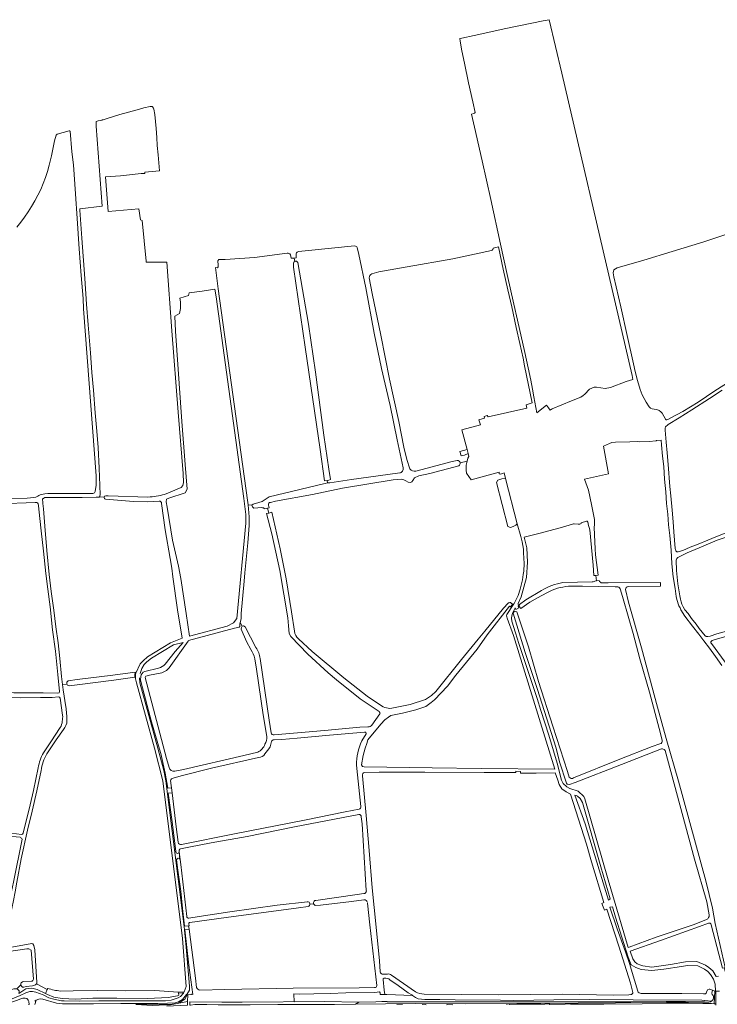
# Model space of a CAD drawing. Header units: metres. Extents: x 209813 to 223847, y 571801 to 587119.
# Tile 668 of 746: x 217179 to 217887, y 585876 to 586875. Entities that reach past the tile are written whole.
import ezdxf

# ---------------------------------------------------------------- set-up
doc = ezdxf.new("R2010")
doc.units = ezdxf.units.M
doc.linetypes.add('IE-TERREINAFSCHEIDING', pattern=[10, 8, -2])
for name, color, linetype, lineweight in [('B-RO-GK-KADEMUUR-G', 8, 'Continuous', 0), ('B-RO-GR-BOUWLAND-GV', 8, 'Continuous', 0), ('B-RO-GR-GRAS-GV', 8, 'Continuous', 0), ('B-RO-GR-GROENVOORZIENING-GV', 8, 'Continuous', 0), ('B-RO-GR-RIET-GV', 8, 'Continuous', 0), ('B-RO-GW-TALUD_KRUIN-G', 8, 'Continuous', 0), ('B-RO-IE-TERREINAFSCHEIDING-G', 8, 'IE-TERREINAFSCHEIDING', 0), ('B-RO-VH-VERHARDING_HALFVERHARDING-GV', 8, 'Continuous', 0)]:
    doc.layers.add(name, color=color, linetype=linetype, lineweight=lineweight)

msp = doc.modelspace()

# ---------------------------------------------------------------- linework, layer by layer
at = {"layer": 'B-RO-GK-KADEMUUR-G', "flags": 128}
msp.add_lwpolyline([(217545.108, 585886.126), (217552.031, 585886.194)], dxfattribs=at)
at = {"layer": 'B-RO-GR-BOUWLAND-GV', "flags": 128}
for points in [[(217326.215, 586393.467), (217343.061, 586400.257), (217344.86, 586402.585), (217345.601, 586405.548), (217345.177, 586414.65), (217339.992, 586476.669), (217333.642, 586559.43), (217328.802, 586628.97), (217307.747, 586629.174), (217307.624, 586630.07), (217303.585, 586671.191), (217301.878, 586671.966), (217300.368, 586682.977), (217284.511, 586681.642), (217269.053, 586680.399), (217266.238, 586715.414), (217281.696, 586716.657), (217302.474, 586718.816), (217306.284, 586718.974), (217306.284, 586720.244), (217321.322, 586721.684), (217319.74, 586738.005), (217318.94, 586747.399), (217318.359, 586755.354), (217317.94, 586764.622), (217316.386, 586778.67), (217315.438, 586784.253), (217315.129, 586785.163), (217314.222, 586786.62), (217314.129, 586786.752), (217313.961, 586786.931), (217313.816, 586787.004), (217313.536, 586787.028), (217313.065, 586787.028), (217311.721, 586786.859), (217305.232, 586785.529), (217298.682, 586783.698), (217289.776, 586781.096), (217280.858, 586778.913), (217269.048, 586775.185), (217264.025, 586773.52), (217262.656, 586773.532), (217262.897, 586773.109), (217259.072, 586772.266), (217256.798, 586771.613), (217257.1, 586766.879), (217263.086, 586685.778), (217240.19, 586683), (217240.21, 586681.78), (217242.23, 586653.5), (217245.27, 586612.46), (217247.27, 586586.42), (217248.69, 586565.34), (217251.03, 586536.94), (217252.48, 586517.11), (217254.18, 586499.07), (217255.88, 586476.23), (217257.48, 586457.49), (217258.82, 586441.13), (217259.94, 586420.15), (217260.82, 586402.29), (217260.98, 586392.81), (217260.78, 586391.85), (217260.6, 586391.35), (217260.28, 586390.93)], [(217450.629, 586638.046), (217417.507, 586633.859), (217387.843, 586631.737), (217381.376, 586631.584), (217380.402, 586630.478), (217380.879, 586626.038), (217380.732, 586624.151), (217380.119, 586623.391), (217378.001, 586623.525), (217380.755, 586602.022), (217410.615, 586387.601), (217411.024, 586382.88), (217414.911, 586382.62), (217416.174, 586383.48), (217422.048, 586385.305), (217425.541, 586386.099), (217432.563, 586390.881), (217487.685, 586404.088), (217489.316, 586404.314), (217491.563, 586405.127), (217491.299, 586407.66), (217488.508, 586407.287), (217484.214, 586438.933), (217469.03, 586542.759), (217457.078, 586623.778), (217457.032, 586628.054)], [(217458.432, 586629.729), (217457.789, 586633.155), (217454.681, 586632.913), (217454.048, 586636.507)], [(217260.28, 586390.93), (217264.904, 586390.475)], [(217266.684, 586391.878), (217269.081, 586391.847), (217309.494, 586390.722)]]:
    msp.add_lwpolyline(points, dxfattribs=at)
at = {"layer": 'B-RO-GR-BOUWLAND-GV'}
for points in [[(217454.048, 586636.507, 0.334363), (217450.629, 586638.046)], [(217457.032, 586628.054, -0.2286794), (217458.432, 586629.729)], [(217309.494, 586390.722, 0.0663137), (217326.215, 586393.467)], [(217264.904, 586390.475, -0.3960079), (217266.684, 586391.878)]]:
    msp.add_lwpolyline(points, format="xyb", dxfattribs=at)
at = {"layer": 'B-RO-GR-GRAS-GV', "flags": 128}
for points in [[(217640.014, 586779.668), (217637.88, 586779.2), (217640.87, 586765.94), (217648.45, 586731.68), (217657.31, 586692.5), (217667.15, 586647.3), (217673.89, 586616.66), (217680.77, 586586.4), (217684.35, 586570.1), (217691.77, 586537.34), (217695.23, 586521.7), (217697.86, 586509.17), (217699.574, 586500), (217701.154, 586492.347), (217704.044, 586476.214), (217713.896, 586483.818), (217716.071, 586481.371), (217717.559, 586479.023), (217719.726, 586480.229), (217739.271, 586488.345), (217748.781, 586492.186), (217751.232, 586493.705), (217752.784, 586495.083), (217757.369, 586500.081), (217762.098, 586502.03), (217764.663, 586502.296), (217773.487, 586500.97), (217778.786, 586501.717), (217794.564, 586507.87), (217801.56, 586510.11), (217800.861, 586513.911), (217783.836, 586586.604), (217729.585, 586820.6), (217716.432, 586874.99), (217710.339, 586873.68), (217672.66, 586866.048), (217640.649, 586859.101), (217627.932, 586856.391), (217625.824, 586855.897)], [(217625.824, 586855.897), (217626.353, 586853.28), (217627.85, 586843.54), (217630.65, 586830.96), (217634.71, 586810.84), (217638.97, 586791.68), (217641.339, 586780.909)], [(217167.42, 586389.09), (217187.08, 586389.55), (217193.72, 586390.25), (217195.58, 586390.67), (217196.94, 586391.15), (217197.76, 586391.71), (217198.8, 586392.25), (217200.12, 586392.81), (217204.96, 586393.95), (217208, 586394.25), (217215.54, 586394.35), (217228.38, 586394.29), (217248.4, 586394.33), (217253.58, 586394.45), (217254.44, 586394.57), (217255.077, 586395.072), (217255.795, 586396.316), (217256.32, 586398.609), (217256.764, 586402.329), (217256.847, 586412.326), (217244.17, 586581.66), (217243.59, 586591.98), (217241.85, 586615.62), (217239.81, 586642.62), (217237.57, 586673.22), (217235.89, 586698.32), (217233.85, 586727.8), (217232.202, 586741.023), (217230.49, 586761.74), (217230.395, 586761.905), (217230.283, 586762.034), (217230.131, 586762.153), (217229.89, 586762.261), (217229.638, 586762.298), (217229.368, 586762.262), (217217.402, 586758.747), (217217.091, 586758.599), (217216.82, 586758.388), (217216.6, 586758.123), (217216.443, 586757.817), (217214.722, 586752.037), (217211.696, 586736.735), (217209.229, 586727.296), (217207.434, 586721.043), (217205.43, 586714.85), (217203.171, 586708.748), (217200.619, 586702.765), (217197.776, 586696.912), (217194.689, 586691.181), (217191.403, 586685.564), (217187.93, 586680.063), (217184.264, 586674.69), (217180.397, 586669.459), (217176.322, 586664.385)], [(217902.041, 586659.01), (217873.662, 586649.475), (217841.538, 586639.831), (217812.798, 586631.115), (217785.69, 586623.354), (217782.118, 586621.238), (217781.682, 586618.122), (217782.35, 586614.063), (217789.154, 586583.649), (217795.813, 586554.595), (217802.216, 586525.726), (217803.889, 586518.014), (217806.285, 586508.926), (217809.029, 586499.952), (217811.095, 586494.375), (217814.856, 586486.821), (217818.033, 586482.137), (217819.419, 586480.751), (217821.105, 586480.097), (217823.271, 586480), (217825.875, 586479.421), (217828.082, 586478.515), (217830.034, 586477.015), (217831.392, 586475.684), (217832.977, 586472.853), (217834.13, 586470.25)], [(217519.157, 586645.45), (217472.303, 586640.897), (217462.238, 586639.906)], [(217523.52, 586636.771), (217521.814, 586643.765)], [(217693.979, 586480.92), (217693.145, 586484.432), (217699.472, 586486.16), (217691.663, 586523.696), (217690.19, 586531.78), (217686.91, 586546.62), (217683.25, 586562.62), (217678.59, 586583.82), (217674.67, 586600.96), (217670.01, 586621.94), (217665.139, 586644.488), (217659.615, 586643.365)], [(217459.979, 586637.701), (217459.86, 586633.317), (217457.789, 586633.155), (217458.432, 586629.729)], [(217568.29, 586420.341), (217562.411, 586448.637), (217555.104, 586483.505), (217546.298, 586521.23), (217539.119, 586557.114), (217530.558, 586603.047), (217523.52, 586636.771)], [(217658.007, 586640.891), (217618.794, 586632.423), (217572.355, 586624.308), (217543.594, 586619.123), (217536.567, 586617.158)], [(217461.567, 586628.818), (217472.293, 586566.117), (217479.477, 586517.302), (217487.93, 586453.498), (217493.081, 586419.011), (217494.683, 586408.393), (217492.873, 586407.89), (217491.299, 586407.66), (217491.563, 586405.127), (217494.134, 586404.993), (217516.158, 586408.619), (217552.978, 586413.488), (217564.898, 586415.15)], [(217534.065, 586613.151), (217537.021, 586597.276), (217545.84, 586554.84), (217554.615, 586510.349), (217563.891, 586467.486), (217569.251, 586441.262), (217572.272, 586428.983), (217575.372, 586419.352)], [(217836.868, 586469.279), (217840.14, 586470.95), (217852.08, 586477.57), (217867.94, 586487.09), (217884.84, 586498.47), (217900.3, 586508.39), (217918.02, 586519.83), (217934.3, 586530.47), (217942.2, 586536.05), (217949.28, 586541.71), (217949.7, 586542.33), (217949.82, 586542.85), (217949.8, 586544.53), (217949.88, 586544.75), (217950.12, 586545.01), (217950.36, 586545.21), (217951.239, 586545.611), (217949.702, 586549.497), (217947.151, 586548.407), (217943.632, 586558.987)], [(217892.06, 586499.13), (217879.32, 586490.81), (217861.46, 586479.11), (217848.42, 586471.09), (217837.28, 586464.33), (217836.52, 586463.73), (217835.06, 586462.35), (217834.74, 586461.99), (217834.48, 586461.51), (217834.38, 586460.99), (217834.32, 586460.49), (217834.34, 586458.45), (217835.22, 586446.53), (217836.26, 586435.63), (217837.18, 586423.61), (217839.02, 586401.35), (217839.98, 586391.87), (217841.24, 586377.31), (217842.34, 586365.69), (217843.2, 586355.45), (217844.52, 586338.57), (217844.78, 586337.21), (217844.98, 586336.65), (217845.16, 586336.25), (217845.42, 586335.87), (217846.02, 586335.29), (217846.62, 586335.23), (217847.52, 586335.27), (217848.62, 586335.45), (217852.22, 586336.57), (217859.58, 586339.95), (217867.7, 586342.97), (217877.7, 586347.03), (217885.66, 586350.51), (217896.86, 586354.89)], [(217581.225, 586416.966), (217618.015, 586426.863), (217623.169, 586427.861), (217624.257, 586427.746), (217625.184, 586427.283), (217625.819, 586426.568), (217626.208, 586425.288), (217633.442, 586427.171), (217634.114, 586430.271), (217635.101, 586431.955), (217634.317, 586434.864), (217630.624, 586433.288), (217627.237, 586432.441), (217626.073, 586436.78), (217633.253, 586438.815), (217627.82, 586458.978), (217646.748, 586464.078), (217645.353, 586469.133), (217651.084, 586470.862), (217650.521, 586472.446), (217653.696, 586473.293), (217654.652, 586471.939), (217693.979, 586480.92)], [(217891.94, 586219.77), (217885.46, 586228.83), (217879.36, 586237.47), (217873.46, 586245.01), (217868.5, 586251.53), (217861.96, 586259.79), (217854.42, 586269.97), (217850.3, 586276.43), (217849.44, 586278.39), (217848.82, 586279.33), (217848.22, 586280.41), (217847.48, 586282.41), (217846.82, 586284.71), (217846.28, 586286.81), (217845.48, 586289.95), (217844.42, 586297.87), (217842.52, 586309.79), (217841.1, 586322.81), (217840.38, 586336.79), (217839.74, 586344.27), (217839.08, 586351.77), (217837.74, 586362.41), (217836.84, 586373.43), (217835.78, 586384.03), (217835, 586396.17), (217833.7, 586408.97), (217832.78, 586421.79), (217831.76, 586432.13), (217830.72, 586443.61), (217830.13, 586448.29), (217825.425, 586447.958), (217825.135, 586447.763), (217818.018, 586447.118), (217808.747, 586446.77), (217805.874, 586447.047), (217798.512, 586446.614), (217783.756, 586446.515), (217780.155, 586445.946), (217777.79, 586445.133), (217771.606, 586442.222), (217776.924, 586414.128), (217752.516, 586408.795), (217756.508, 586397.543), (217759.42, 586383.29), (217762.14, 586369.53), (217762.48, 586367.95), (217762.64, 586366.63), (217762.66, 586363.09), (217762.52, 586361.77), (217762.28, 586360.87), (217762.2, 586360.07), (217762.44, 586352.39), (217763.12, 586338.33), (217763.68, 586332.01), (217766.164, 586311.433), (217763.994, 586311.206)], [(217626.208, 586425.288), (217626.209, 586424.404), (217625.955, 586423.705), (217625.582, 586422.975), (217624.871, 586422.329), (217595.533, 586414.666), (217584.507, 586412.16), (217579.789, 586410.279), (217578.298, 586407.636), (217577.345, 586406.287), (217575.837, 586405.572), (217573.614, 586405.731), (217571.313, 586407.239), (217569.249, 586408.351), (217567.165, 586408.705), (217558.304, 586408.052), (217506.731, 586399.758), (217476.556, 586393.317), (217439.043, 586386.577), (217433.692, 586385.337)], [(217632.685, 586414.952), (217632.209, 586417.889), (217632.367, 586423.128), (217633.442, 586427.171)], [(217672.32, 586409.47), (217670.856, 586415.186), (217669.129, 586414.489), (217667.277, 586414.092), (217665.954, 586414.357), (217665.923, 586416.099), (217637.412, 586408.359), (217632.685, 586414.952)], [(217219.752, 586193.381), (217218.072, 586210.565), (217215.546, 586234.416), (217212.702, 586256.159), (217210.422, 586279.223), (217207.921, 586297.381), (217205.798, 586313.269), (217203.45, 586335.758), (217201.109, 586356.553), (217198.682, 586378.298), (217198.32, 586382.07), (217197.96, 586384.01), (217197.42, 586384.93), (217196.56, 586385.21), (217195.16, 586385.27), (217185.84, 586384.85), (217167.46, 586384.11)], [(217264.904, 586390.475), (217260.28, 586390.93), (217259.86, 586390.63), (217259.36, 586390.49), (217256.92, 586390.45), (217242.68, 586390.25), (217229.6, 586390.25), (217218.4, 586390.11), (217205.52, 586390.41), (217204.9, 586390.21), (217203.72, 586389.71), (217203.42, 586389.37), (217203.06, 586389.11), (217202.74, 586388.83), (217202.6, 586388.53), (217202.52, 586388.15), (217202.68, 586385.69), (217202.94, 586384.31), (217203.57, 586378.709), (217204.856, 586361.341), (217206.77, 586336.337), (217209.155, 586312.246), (217211.41, 586294.947), (217213.967, 586275.833), (217215.905, 586259.201), (217218.367, 586242.909), (217220.156, 586226.849), (217221.892, 586208.637), (217222.876, 586200.408)], [(217320.871, 586386.39), (217309.317, 586385.949), (217294.874, 586386.272), (217266.353, 586388.585)], [(217297.336, 586212.082), (217301.488, 586221.477), (217304.537, 586224.642), (217309.186, 586228.5), (217332.443, 586242.946), (217344.257, 586247.687), (217339.405, 586276.232), (217334.557, 586309.895), (217333.622, 586318.488), (217331.979, 586328.354), (217326.788, 586357.632), (217323.274, 586384.093)], [(217415.705, 586380.635), (217414.911, 586382.62), (217411.024, 586382.88), (217412.021, 586370.818), (217412.249, 586367.253), (217412.126, 586361.731), (217410.697, 586344.189), (217407.761, 586313.709), (217407.046, 586305.533), (217403.951, 586272.672), (217403.951, 586267.195), (217402.964, 586263.596), (217404.982, 586259.707), (217406.53, 586260.143), (217408.157, 586259.072), (217418.974, 586238.121)], [(217425.029, 586380.073), (217417.08, 586379.374), (217415.705, 586380.635)], [(217430.781, 586379.357), (217428.049, 586378.735)], [(217544.111, 586173.133), (217524.887, 586186.076), (217500.722, 586205.24), (217492.507, 586212.506), (217471.763, 586231.344), (217454.618, 586249.336), (217452.819, 586252.299), (217452.184, 586260.025), (217451.549, 586268.174), (217443.4, 586316.222), (217435.251, 586353.37), (217429.923, 586373.938), (217432.157, 586374.499)], [(217431.761, 586382.608), (217432.37, 586379.719), (217430.781, 586379.357), (217432.157, 586374.499), (217435.275, 586375.281), (217443.702, 586338.086), (217449.625, 586307.74), (217454.994, 586274.391), (217458.137, 586254.606)], [(217560.428, 586177.243), (217575.466, 586180.353), (217591.156, 586185.465), (217597.109, 586189.5), (217601.541, 586193.601), (217627.735, 586225.88), (217644.404, 586246.716), (217651.349, 586254.522), (217670.177, 586278.133), (217674.851, 586282.96), (217675.381, 586283.344), (217676.038, 586283.577), (217676.694, 586283.672), (217677.395, 586283.601), (217680.144, 586281.252), (217681.054, 586282.613), (217685.192, 586290.927), (217687.216, 586297.277), (217689.677, 586306.842), (217690.351, 586312.08), (217690.867, 586315.494), (217691.304, 586323.272), (217690.706, 586334.042), (217690.386, 586337.971), (217689.099, 586345.311), (217687.813, 586350.804), (217684.112, 586363.472)], [(217756.3, 586363.37), (217756.16, 586364.35), (217755.8, 586365.33), (217755.14, 586366.15), (217754.62, 586366.35), (217749.044, 586364.66), (217748.906, 586363.916), (217747.877, 586363.267), (217745.985, 586363.218), (217742.033, 586363.495), (217741.13, 586363.468), (217740.256, 586363.332), (217727.667, 586359.634), (217705.998, 586353.839), (217691.263, 586349.957), (217693.784, 586339.209), (217694.683, 586324.593), (217693.493, 586309.114), (217688.333, 586289.429), (217685.299, 586282.814), (217685.636, 586280.246), (217685.096, 586279.96), (217685.343, 586279.164)], [(217763.925, 586305.77), (217764.563, 586305.801), (217763.994, 586311.206), (217761.883, 586310.985), (217761.163, 586321.772), (217757.83, 586357.332), (217756.3, 586363.37)], [(217895.34, 586349.69), (217887.18, 586346.83), (217878.18, 586343.41), (217868.9, 586339.29), (217856.78, 586334.25), (217847.007, 586329.495), (217846, 586328.41), (217845.7, 586327.69), (217845.56, 586326.77), (217845.96, 586316.13), (217847.291, 586302.808), (217849.023, 586290.525), (217849.7, 586286.99), (217850.46, 586284.35), (217851.34, 586281.95), (217852.66, 586279.33), (217854.4, 586276.47), (217857.62, 586272.45), (217861, 586267.51), (217865.66, 586261.81), (217868.84, 586257.23), (217874.8, 586249.81), (217875.4, 586249.51), (217875.9, 586249.41), (217876.36, 586249.37), (217877.64, 586249.37), (217879.9, 586249.73), (217886.82, 586251.89), (217901.56, 586255.99)], [(217730.627, 586304.016), (217760.322, 586304.546)], [(217764.563, 586305.801), (217767.229, 586305.928)], [(217770.52, 586303.681), (217776.421, 586303.836), (217829.702, 586303.88), (217829.676, 586300.305), (217796.933, 586299.897)], [(217714.338, 586293.702), (217704.755, 586288.502), (217696.952, 586283.919), (217687.805, 586277.541), (217686.275, 586279.703), (217685.343, 586279.164), (217685.892, 586278.25), (217682.717, 586276.769), (217682.188, 586278.462), (217680.615, 586275.635), (217680.994, 586274.638), (217681.836, 586274.893), (217682.55, 586274.774), (217683.651, 586274.365), (217695.594, 586238.905), (217705.843, 586203.524), (217720.237, 586158.176), (217735.029, 586112.331), (217737.002, 586106.484)], [(217686.275, 586279.703), (217686.423, 586281.557), (217692.758, 586286.334), (217708.741, 586295.836)], [(217786.148, 586299.505), (217783.7, 586299.624), (217750.312, 586300.166), (217736.328, 586300.155)], [(217791.833, 586287.304), (217789.078, 586296.53)], [(217794.09, 586296.945), (217797.26, 586284.229), (217810.26, 586237.644), (217826.672, 586177.586), (217835.37, 586145.645), (217847.671, 586102.415), (217875.401, 586001.335), (217882.264, 585973.521), (217885.076, 585958.063), (217895.256, 585913.364), (217894.124, 585913.076), (217895.458, 585908.683), (217897.452, 585909.075), (217900.283, 585897.208)], [(217831.199, 586144.01), (217828.28, 586155.796), (217818.43, 586192.636), (217808.644, 586226.475), (217801.854, 586252.166), (217791.833, 586287.304)], [(218022.164, 586161.606), (218034.212, 586165.628), (218044.07, 586169.08), (218056.89, 586173.83), (218060.33, 586174.97), (218060.99, 586175.33), (218061.57, 586175.88), (218061.83, 586176.71), (218061.97, 586177.66), (218061.89, 586178.64), (218059.89, 586186.08), (218041.35, 586251.26), (218033.13, 586280.85), (218030.473, 586290.259), (218025.548, 586288.747), (218026.304, 586286.477), (217998.461, 586278.223), (217973.726, 586271.435), (217950.826, 586265.337), (217945.297, 586263.817), (217914.955, 586254.677), (217887.457, 586246.817), (217881.907, 586245.16)], [(217679.35, 586281.912), (217677.363, 586279.268), (217676.465, 586279.978), (217653.616, 586250.973), (217643.688, 586236.437), (217622.042, 586209.882), (217613.575, 586199.034), (217600.11, 586185.173), (217596.723, 586182.157), (217591.326, 586178.347), (217581.43, 586174.749), (217567.937, 586171.574), (217556.045, 586169.003), (217553.399, 586167.449), (217549.893, 586164.836), (217545.949, 586160.361), (217532.574, 586144.515), (217531.516, 586140.679), (217529.823, 586136.075), (217527.695, 586128.515), (217526.194, 586118.975), (217527.14, 586117.427), (217528.823, 586117.134), (217597.847, 586116.014), (217647.639, 586115.253), (217722.408, 586114.788), (217680.303, 586250.118), (217674.098, 586267.974), (217673.544, 586269.223), (217673.369, 586270.381), (217673.671, 586271.461), (217680.144, 586281.252)], [(217680.615, 586275.635), (217679.237, 586272.51), (217678.608, 586270.331), (217678.314, 586267.716), (217678.674, 586264.838), (217682.434, 586253.058), (217685.971, 586242.082), (217704.261, 586186.367), (217708.231, 586174.207), (217716.216, 586149.089), (217720.983, 586133.386), (217724.559, 586120.775), (217729.233, 586103.579), (217730.951, 586100.015), (217734.58, 586096.855), (217737.69, 586095.162), (217745.913, 586092.337), (217751.601, 586087.045), (217752.797, 586084.519), (217776.61, 586002.287), (217796.82, 585933.776), (217797.663, 585934.053), (217825.145, 585944.304), (217863.672, 585957.07), (217876.344, 585962.185)], [(217734.97, 586099.363), (217734.255, 586100.633), (217727.021, 586122.273), (217723.619, 586136.113), (217704.463, 586196.65), (217692.285, 586233.052), (217680.202, 586272.87), (217680.328, 586273.702), (217680.994, 586274.638)], [(217402.964, 586263.596), (217402.601, 586262.274), (217402.839, 586259.496), (217401.918, 586258.761), (217397.452, 586257.792), (217369.406, 586250.383), (217350.576, 586245.235), (217350.431, 586244.517), (217331.156, 586217.612), (217328.192, 586214.649), (217323.43, 586212.532), (217311.047, 586209.886), (217307.449, 586208.934), (217306.602, 586207.664), (217328.414, 586125.498), (217330.875, 586116.5)], [(217413.77, 586235.999), (217409.502, 586244.084), (217404.03, 586256.85), (217404.242, 586258.226), (217404.982, 586259.707)], [(217462.252, 586246.855), (217475.988, 586234.053), (217508.286, 586207.296), (217531.968, 586188.79), (217546.51, 586178.918)], [(217881.312, 586242.13), (217895.327, 586223.325), (217904.442, 586209.24), (217909.46, 586202.39), (217913.68, 586196.99), (217920.24, 586186.51), (217923.34, 586181.83), (217925.86, 586177.19), (217928.28, 586171.39), (217932.08, 586158.63), (217937.18, 586144.87), (217937.68, 586144.07), (217938.28, 586143.55), (217938.96, 586143.23), (217939.66, 586143.01), (217940.5, 586142.89), (217943.74, 586143.03), (217951.66, 586145.11), (217964.68, 586147.39), (217978.3, 586150.13), (218000.42, 586155.73), (218022.164, 586161.606)], [(217429.956, 586147.87), (217426.531, 586169.703), (217419.523, 586216.053), (217417.808, 586226.749)], [(217423.358, 586226.93), (217432.5, 586164.232), (217434.431, 586151.584)], [(217220.759, 585889.592), (217233.593, 585889.626), (217257.881, 585889.964), (217286.255, 585889.801), (217316.334, 585890.189), (217340.173, 585888.542), (217346.13, 585888.742), (217348.117, 585894.092), (217344.685, 585942.872), (217324.682, 586102.971), (217316.234, 586135.921), (217297.978, 586202.199), (217296.979, 586206.424)], [(217228.544, 586204.252), (217237.565, 586205.559), (217273.693, 586209.871), (217296.366, 586212.915), (217296.316, 586210.125)], [(217296.933, 586210.204), (217296.316, 586210.125), (217296.277, 586207.968), (217274.948, 586204.933), (217237.722, 586200.138), (217229.457, 586199.339)], [(217063.933, 586192.904), (217067.132, 586193.244), (217082.245, 586193.866), (217104.138, 586193.673), (217147.878, 586192.568), (217173.358, 586191.999), (217203.234, 586192.114), (217218.116, 586191.669)], [(217227.237, 586200.827), (217222.876, 586200.408), (217223.517, 586195.04), (217226.088, 586178.039)], [(217218.791, 586187.992), (217212.223, 586187.521), (217200.574, 586187.317), (217180.238, 586187.182), (217158.656, 586187.286), (217133.258, 586187.584), (217104.231, 586187.976), (217075.351, 586188.161), (217063.844, 586188.425)], [(217222.934, 586169.297), (217220.439, 586186.721)], [(217536.685, 586159.403), (217544.782, 586170.652)], [(217203.485, 586131.202), (217210.769, 586142.315), (217220.431, 586156.89)], [(217223.816, 586154.976), (217216.443, 586144.507), (217206.886, 586130.287)], [(217437.629, 586149.424), (217488.732, 586154.029), (217524.437, 586157.156), (217532.69, 586157.546)], [(217529.307, 586152.36), (217493.72, 586149.211), (217460.884, 586146.133), (217445.303, 586144.791), (217437.383, 586144.485)], [(217526.461, 586143.298), (217530.905, 586150.35)], [(217434.995, 586142.707), (217433.43, 586137.388), (217432.203, 586135.372), (217428.227, 586130.179)], [(217879.049, 585966.737), (217876.499, 585980.143), (217863.934, 586023.444), (217834.303, 586133.614), (217833.297, 586134.661), (217831.667, 586135.36), (217830.725, 586135.307), (217789.977, 586119.286), (217743.066, 586101.268), (217737.113, 586099.283), (217734.97, 586099.363)], [(217741.336, 586105.795), (217788.199, 586124.647), (217821.045, 586137.688), (217829.025, 586140.287)], [(217421.813, 586126.427), (217373.858, 586115.644), (217343.319, 586108.064), (217334.933, 586105.529)], [(217336.772, 586112.529), (217345.382, 586114.238), (217406.723, 586128.622), (217420.817, 586131.896)], [(217182.836, 586049.778), (217189.926, 586078.531), (217193.282, 586093.176), (217198.204, 586116.126)], [(217525.424, 586076.815), (217522.027, 586108.799), (217521.188, 586118.698)], [(217201.166, 586113.177), (217196.648, 586092.708), (217191.986, 586071.982), (217187.274, 586052.721), (217180.711, 586023.813), (217176.414, 586000), (217174.788, 585990.258), (217173.078, 585981.312), (217171.31, 585973.225), (217169.194, 585964.868), (217163.559, 585953.461), (217158.586, 585941.888), (217157.335, 585938.808), (217156.855, 585937.149), (217156.884, 585935.299), (217157.697, 585933.969), (217159.916, 585932.924), (217162.036, 585932.539), (217189.882, 585937.466), (217191.485, 585937.733), (217192.791, 585937.313), (217193.76, 585935.875), (217194.62, 585931.55), (217196.895, 585898.268)], [(217527.107, 586107.936), (217530.991, 586067.708), (217533.825, 586032.149), (217537.081, 585994.159), (217541.155, 585954.343), (217544.496, 585920.079), (217545.128, 585909.217)], [(217801.414, 585888.234), (217799.11, 585897.668), (217787.212, 585935.18), (217775.022, 585972.668), (217772.649, 585971.672), (217769.902, 585978.362), (217772.232, 585979.464), (217759.511, 586020.545), (217754.596, 586038.616), (217743.713, 586072.48), (217738.349, 586089.279), (217733.837, 586091.751), (217729.312, 586094.796), (217726.772, 586099.003), (217725.513, 586103.554), (217722.704, 586111.025), (217703.264, 586110.513), (217687.414, 586110.775), (217687.57, 586112.394), (217682.85, 586112.533), (217682.899, 586111.246), (217650.724, 586111.264), (217590.324, 586111.673), (217544.262, 586111.718), (217529.194, 586111.422)], [(217332.514, 586103.128), (217333.948, 586090.622), (217338.245, 586056.027), (217340.206, 586040.45)], [(217343.68, 586038.288), (217397.134, 586048.905), (217468.314, 586063), (217509.654, 586071.419), (217523.784, 586074.062)], [(217523.474, 586068.754), (217458.26, 586056.281), (217410.31, 586046.414), (217373.587, 586040.045), (217350.941, 586035.527), (217342.636, 586033.991)], [(217531.057, 585991.621), (217526.865, 586059.352), (217525.986, 586066.468)], [(217179.818, 586045.523), (217175.59, 586046.003), (217162.639, 586046.444), (217123.424, 586049.244), (217104.259, 586050.55), (217055.977, 586055.191)], [(217056.499, 586058.586), (217073.496, 586057.498), (217100.278, 586055.346), (217126.662, 586053.791), (217155.46, 586051.096), (217171.144, 586049.719), (217181.044, 586048.436)], [(217172.892, 586000), (217181.753, 586043.584)], [(217341.288, 586032.506), (217341.263, 586030.827), (217342.759, 586018.056), (217348.906, 585965.202)], [(217193.221, 585901.697), (217190.975, 585930.921), (217188.572, 585932.469), (217186.436, 585932.48), (217166.093, 585929.387), (217161.888, 585929.322), (217156.975, 585929.421), (217155.072, 585930.052), (217153.341, 585930.862), (217152.638, 585932.172), (217152.556, 585936.047), (217156.98, 585947.479), (217163.854, 585962.781), (217167.438, 585972.988), (217171.127, 585990.575), (217172.892, 586000)], [(217479.749, 585981.581), (217521.854, 585987.635), (217528.532, 585988.475)], [(217350.904, 585963.597), (217361.481, 585965.187), (217392.628, 585970.025), (217440.564, 585976.569), (217471.268, 585980.071)], [(217471.954, 585975.361), (217462.38, 585974.068), (217388.941, 585964.243), (217352.103, 585959.279)], [(217477.55, 585978.188), (217473.91, 585977.758)], [(217528.507, 585981.975), (217516.013, 585980.536), (217484.505, 585976.669), (217479.192, 585976.38)], [(217541.64, 585895.353), (217534.567, 585956.601), (217532.234, 585978.793)], [(217799.827, 585916.33), (217796.821, 585923.944), (217783.755, 585964.681), (217780.755, 585975.063), (217778.126, 585974.652), (217785.575, 585952.669), (217794.048, 585929.29), (217798.29, 585916.543)], [(217350.897, 585957.858), (217351.14, 585955.792), (217350.726, 585955.743), (217351.211, 585952.247), (217357.793, 585902.746), (217358.852, 585893.302)], [(217878.384, 585958.441), (217869.227, 585954.961), (217829.5, 585940.797), (217798.723, 585930.115), (217801.387, 585922.403), (217803.603, 585919.295), (217806.045, 585917.124), (217809.49, 585915.69), (217811.573, 585915.16), (217820.729, 585913.949), (217839.647, 585916.595), (217854.86, 585919.108), (217866.502, 585919.505), (217875.141, 585915.741), (217878.58, 585913.625), (217882.549, 585909.92), (217886.032, 585904.327), (217888.502, 585904.629)], [(217894.124, 585913.076), (217892.459, 585912.653), (217880.826, 585956.855)], [(217810.085, 585911.522), (217804.462, 585913.507), (217799.827, 585916.33), (217798.29, 585916.543), (217799.884, 585911.756), (217806.497, 585889.374)], [(217809.956, 585887.205), (217815.915, 585887.158), (217851.083, 585887.018), (217873.031, 585886.766), (217875.172, 585886.823), (217875.913, 585887.518), (217876.215, 585888.533), (217877.223, 585890.968), (217878.832, 585891.56), (217879.7, 585891.454), (217882.036, 585890.47), (217882.308, 585890.305), (217884.62, 585889.318), (217885.266, 585889.315), (217885.023, 585896.486), (217883.303, 585901.514), (217880.431, 585906.321), (217877.653, 585909.298), (217874.175, 585911.832), (217867.56, 585915.14), (217857.015, 585915.33), (217850.745, 585914.537), (217833.044, 585911.917), (217820.781, 585910.449), (217810.085, 585911.522)], [(217548.063, 585906.664), (217552.505, 585906.806)], [(217556.47, 585905.694), (217580.959, 585888.812)], [(217047.256, 585888.54), (217083.974, 585889.075), (217086.247, 585889.497), (217088.226, 585890.717), (217091.456, 585890.932), (217169.677, 585890.93), (217171.428, 585891.171), (217172.305, 585891.356), (217173.552, 585891.79), (217175.036, 585891.901), (217176.091, 585891.848), (217176.471, 585891.656), (217180.605, 585895.867), (217180.645, 585897.206), (217180.83, 585897.919), (217182.226, 585898.88), (217183.561, 585899.191), (217191.319, 585899.546)], [(217196.385, 585896.74), (217195.512, 585895.769), (217192.315, 585894.948), (217185.965, 585894.14), (217183.685, 585893.348), (217182.279, 585893.623), (217181.383, 585894.325), (217180.591, 585895.408), (217180.605, 585895.867)], [(217196.895, 585898.268), (217196.785, 585897.185), (217196.385, 585896.74), (217207.245, 585891.1), (217207.756, 585892.238)], [(217188.393, 585875.86), (217188.84, 585875.877), (217188.639, 585879.003), (217187.972, 585880.446), (217187.283, 585881.384), (217186.452, 585881.875), (217185.003, 585882.212), (217182.685, 585882.339), (217179.33, 585881.203), (217177.219, 585880.271), (217167.118, 585877.028), (217162.119, 585876.261), (217148.067, 585876.234), (217126.046, 585876.011), (217109.127, 585875.735), (217091.737, 585875.596), (217073.509, 585875.641), (217056.69, 585875.412), (217048.295, 585875.685), (217042.97, 585876.868), (217035.075, 585881.515), (217030.484, 585884.992), (217030.028, 585884.292)], [(217168.415, 585880.254), (217179.669, 585884.941), (217185.569, 585887.824), (217189.771, 585889.077), (217192.192, 585889.125), (217195.774, 585888.498), (217203.041, 585885.624), (217208.863, 585882.85), (217213.851, 585881.19), (217221.729, 585879.721), (217224.478, 585879.544), (217239.586, 585879.441), (217259.506, 585879.535), (217277.378, 585879.781), (217295.416, 585879.634), (217327.316, 585879.696), (217332.977, 585880.473), (217339.98, 585882.596), (217342.643, 585884.145), (217345.393, 585887.575)], [(217176.471, 585891.656), (217177.529, 585891.122), (217178.632, 585889.876), (217178.859, 585888.687), (217178.436, 585887.044), (217185.411, 585891.798), (217191.542, 585892.533), (217197.114, 585891.191), (217205.463, 585887.131), (217207.245, 585891.1)], [(217349.282, 585885.883), (217348.744, 585886.117), (217344.564, 585880.935), (217340.582, 585878.774), (217337.185, 585877.74), (217329.424, 585877.122), (217319.592, 585876.884), (217301.763, 585876.942), (217281.796, 585876.85), (217254.271, 585876.552), (217229.922, 585876.713), (217222.723, 585876.486), (217216.546, 585877.232), (217202.803, 585881.258), (217200.294, 585881.798), (217198.827, 585881.476), (217195.923, 585880.246), (217194.771, 585879.305)], [(217340.378, 585887.451), (217340.724, 585885.478), (217339.392, 585884.871), (217329.906, 585883.093), (217309.294, 585882.154), (217277.912, 585882.521), (217253.476, 585882.203), (217236.064, 585881.499), (217222.532, 585881.926), (217214.083, 585883.465), (217207.641, 585885.941), (217205.463, 585887.131)], [(217349.73, 585878.878), (217349.784, 585885.722), (217349.282, 585885.883), (217346.815, 585881.456), (217341.249, 585877.603), (217339.167, 585877.082), (217331.235, 585876.014), (217309.662, 585876.109), (217297.316, 585875.993), (217314.102, 585874.956), (217320.803, 585875.152), (217332.34, 585875.735), (217334.214, 585876.009)], [(217340.173, 585888.542), (217340.378, 585887.451), (217344.798, 585887.834), (217345.618, 585887.477), (217346.13, 585888.742)], [(217362.266, 585890.363), (217387.357, 585891.271), (217456.698, 585892.573), (217523.775, 585892.892), (217539.47, 585893.035)], [(217589.83, 585886.446), (217665.5, 585885.842), (217729.841, 585886.389), (217781.909, 585885.485), (217797.51, 585885.893), (217799.294, 585885.989)], [(217882.308, 585890.305), (217881.777, 585887.45), (217881.889, 585886.006), (217882.534, 585885.362), (217883.111, 585885.14), (217883.29, 585884.118), (217883.269, 585882.74), (217882.892, 585880.985), (217881.249, 585879.428)], [(217884.62, 585889.318), (217884.098, 585876.644), (217885.624, 585876.649), (217885.736, 585889.313), (217885.266, 585889.315)], [(217195.923, 585880.246), (217194.673, 585876.005)], [(217328.71, 585874.183), (217349.133, 585875.088), (217349.739, 585875.096), (217349.73, 585878.878), (217334.214, 585876.009)], [(217523.409, 585878.178), (217488.77, 585878.973), (217404.948, 585878.195), (217384.293, 585878.325), (217352.069, 585878.697), (217352.079, 585875.13), (217352.81, 585875.141), (217357.106, 585875.793), (217369.379, 585875.822), (217380.756, 585875.56), (217413.259, 585875.559), (217441.299, 585875.837), (217498.805, 585876.083), (217519.939, 585876.246)], [(217561.876, 585875.827), (217564.606, 585876.257), (217566.028, 585876.236), (217567.817, 585875.927)], [(217587.65, 585875.85), (217589.431, 585876.343), (217590.453, 585876.172), (217591.698, 585875.675)], [(217612.477, 585875.68), (217613.747, 585876.241), (217615.277, 585876.33), (217619.002, 585875.751)], [(217673.389, 585875.973), (217674.842, 585876.463), (217675.789, 585876.546), (217676.596, 585876.081), (217712.21, 585876.319), (217713.883, 585876.665), (217715.012, 585876.75), (217716.472, 585876.584), (217717.354, 585875.974), (217732.662, 585876.212), (217734.88, 585876.746), (217736.558, 585876.691), (217738.129, 585876.307), (217772.067, 585876.418), (217810.889, 585876.692), (217872.558, 585876.901), (217881.346, 585876.993), (217884.098, 585876.644)]]:
    msp.add_lwpolyline(points, dxfattribs=at)
at = {"layer": 'B-RO-GR-GRAS-GV'}
for points in [[(217641.339, 586780.909, -0.290771), (217640.014, 586779.668)], [(217521.814, 586643.765, 0.334455), (217519.157, 586645.45)], [(217659.615, 586643.365, -0.5053428), (217658.007, 586640.891)], [(217462.238, 586639.906, 0.3122961), (217459.979, 586637.701)], [(217458.432, 586629.729, -0.3695437), (217461.567, 586628.818)], [(217536.567, 586617.158, 0.3250688), (217534.065, 586613.151)], [(217834.13, 586470.25, 0.4314716), (217836.868, 586469.279)], [(217564.898, 586415.15, 0.4404869), (217568.29, 586420.341)], [(217575.372, 586419.352, 0.320588), (217581.225, 586416.966)], [(217266.353, 586388.585, -0.4248065), (217264.904, 586390.475)], [(217323.274, 586384.093, 0.54939), (217320.871, 586386.39)], [(217433.692, 586385.337, 0.4978795), (217431.761, 586382.608)], [(217428.049, 586378.735, 0.1509898), (217425.029, 586380.073)], [(217708.741, 586295.836, -0.0899272), (217730.627, 586304.016)], [(217760.322, 586304.546, 0.0157001), (217763.925, 586305.77)], [(217767.229, 586305.928, 0.3068887), (217770.52, 586303.681)], [(217736.328, 586300.155, 0.1089277), (217714.338, 586293.702)], [(217789.078, 586296.53, 0.338519), (217786.148, 586299.505)], [(217796.933, 586299.897, 0.4568039), (217794.09, 586296.945)], [(217458.137, 586254.606, 0.1925455), (217462.252, 586246.855)], [(217881.907, 586245.16, 0.5728136), (217881.312, 586242.13)], [(217417.808, 586226.749, 0.0934613), (217413.77, 586235.999)], [(217418.974, 586238.121, -0.1302177), (217423.358, 586226.93)], [(217218.116, 586191.669, 0.3435155), (217219.752, 586193.381)], [(217220.439, 586186.721, 0.2729546), (217218.791, 586187.992)], [(217226.088, 586178.039, -0.0319724), (217227.312, 586163.769)], [(217546.51, 586178.918, 0.2326143), (217560.428, 586177.243)], [(217222.554, 586163.304, 0.0620452), (217222.934, 586169.297)], [(217227.312, 586163.769, -0.170496), (217223.816, 586154.976)], [(217544.782, 586170.652, 0.3464435), (217544.111, 586173.133)], [(217220.431, 586156.89, 0.1286681), (217222.554, 586163.304)], [(217532.69, 586157.546, 0.3035492), (217536.685, 586159.403)], [(217428.178, 586139.929, 0.1718634), (217429.956, 586147.87)], [(217434.431, 586151.584, 0.439841), (217437.629, 586149.424)], [(217437.383, 586144.485, 0.3735054), (217434.995, 586142.707)], [(217530.905, 586150.35, 0.5946943), (217529.307, 586152.36)], [(217829.025, 586140.287, 0.4481418), (217831.199, 586144.01)], [(217420.817, 586131.896, 0.1812118), (217428.178, 586139.929)], [(217521.188, 586118.698, -0.1098998), (217526.461, 586143.298)], [(217198.204, 586116.126, -0.0989284), (217203.485, 586131.202)], [(217206.886, 586130.287, 0.1161439), (217201.166, 586113.177)], [(217428.227, 586130.179, -0.2419398), (217421.813, 586126.427)], [(217330.875, 586116.5, 0.3494319), (217336.772, 586112.529)], [(217334.933, 586105.529, 0.3111981), (217332.514, 586103.128)], [(217529.194, 586111.422, 0.4221432), (217527.107, 586107.936)], [(217737.002, 586106.484, 0.3649571), (217741.336, 586105.795)], [(217523.784, 586074.062, 0.4641694), (217525.424, 586076.815)], [(217525.986, 586066.468, 0.4435552), (217523.474, 586068.754)], [(217181.753, 586043.584, 0.1879212), (217179.818, 586045.523)], [(217181.044, 586048.436, 0.2587121), (217182.836, 586049.778)], [(217340.206, 586040.45, 0.4992484), (217343.68, 586038.288)], [(217342.636, 586033.991, 0.2899954), (217341.288, 586032.506)], [(217528.532, 585988.475, 0.4039804), (217531.105, 585991.093)], [(217532.164, 585979.556, 0.4067992), (217528.507, 585981.975)], [(217348.906, 585965.202, 0.5224301), (217350.904, 585963.597)], [(217876.344, 585962.185, 0.3075322), (217879.049, 585966.737)], [(217352.103, 585959.279, 0.4170565), (217350.897, 585957.858)], [(217880.826, 585956.855, 0.5585822), (217878.384, 585958.441)], [(217545.128, 585909.217, 0.4825297), (217548.082, 585906.67)], [(217552.505, 585906.806, -0.2455077), (217556.47, 585905.694)], [(217191.319, 585899.546, 0.4231379), (217193.221, 585901.697)], [(217539.47, 585893.035, 0.4653119), (217541.675, 585895.06)], [(217207.756, 585892.238, 0.0520972), (217220.759, 585889.592)], [(217358.852, 585893.302, 0.239023), (217362.266, 585890.363)], [(217580.959, 585888.812, 0.1099426), (217589.83, 585886.446)], [(217799.294, 585885.989, 0.481792), (217801.414, 585888.234)], [(217806.497, 585889.374, 0.3464735), (217809.956, 585887.205)]]:
    msp.add_lwpolyline(points, format="xyb", dxfattribs=at)
at = {"layer": 'B-RO-GR-GRAS-GV', "flags": 128}
for points in [[(217389.903, 586259.723), (217396.204, 586263.123), (217399.733, 586267.666), (217408.701, 586364.382), (217408.803, 586373.147), (217406.765, 586389.147), (217378.53, 586593.872), (217377.424, 586601.629), (217366.507, 586600.053), (217364.442, 586599.431), (217351.203, 586598.059), (217350.604, 586595.264), (217341.885, 586592.638), (217342.536, 586588.623), (217342.377, 586582.114), (217341.397, 586576.993), (217339.271, 586575.483), (217336.758, 586574.072), (217337.397, 586558.886), (217343.959, 586467.234), (217347.134, 586423.843), (217349.251, 586398.866), (217347.359, 586395.1), (217330.64, 586389.598), (217328.46, 586388.536), (217327.981, 586385.834), (217328.84, 586380.339), (217334.5, 586347.083), (217340.644, 586320.483), (217342.954, 586308.256), (217348.125, 586272.564), (217351.511, 586249.499)], [(217684.112, 586363.472), (217672.32, 586409.47), (217668.6, 586409.33), (217664.499, 586407.874), (217663.044, 586405.625), (217674.818, 586360.911), (217677.199, 586359.985), (217680.109, 586360.778), (217682.623, 586362.234)], [(217778.396, 585983.227), (217769.021, 586015.664), (217750.256, 586080.709), (217748.06, 586084.81), (217745.44, 586087.376), (217743.982, 586088.058), (217742.75, 586088.328), (217753.118, 586059.252), (217767.224, 586012.423), (217776.695, 585981.705)], [(217548.113, 585902.045), (217548.113, 585901.153), (217549.289, 585890.555), (217549.793, 585886.172), (217552.031, 585886.194), (217578.005, 585885.199), (217577.114, 585885.591), (217573.547, 585887.82), (217563.414, 585895.115), (217555.044, 585900.951), (217553.747, 585901.863), (217552.146, 585902.37), (217550.91, 585902.653), (217549.552, 585902.653), (217548.782, 585902.572), (217548.296, 585902.288)], [(217877.785, 585879.755), (217874.183, 585879.201), (217855.073, 585879.034), (217835.253, 585879.044), (217799.456, 585878.555), (217775.991, 585878.651), (217696.097, 585878.715), (217637.588, 585878.618), (217614.192, 585878.476), (217578.87, 585878.689), (217552.057, 585878.756), (217552.045, 585879.078), (217546.869, 585878.896), (217540.795, 585878.614), (217523.409, 585878.178), (217519.939, 585876.246), (217580.901, 585876.817), (217631.677, 585876.648), (217683.886, 585876.942), (217708.292, 585876.956), (217783.9, 585877.538), (217835.632, 585877.837), (217857.836, 585878.023), (217878.483, 585878.293), (217880.249, 585878.739), (217881.249, 585879.428)]]:
    msp.add_lwpolyline(points, close=True, dxfattribs=at)
at = {"layer": 'B-RO-GR-GRAS-GV'}
for centre, radius, start, end in [((217229.565, 586201.901), 2.563, 113.466485, 269.290164), ((217309.508, 586208.488), 12.692, 163.548818, 189.076072), ((217471.53, 585977.704), 2.381, 280.263716, 98.366236), ((217480.158, 585978.907), 2.705, 98.692207, 246.371852)]:
    msp.add_arc(centre, radius, start, end, dxfattribs=at)
at = {"layer": 'B-RO-GR-GROENVOORZIENING-GV', "flags": 128}
for points in [[(217326.941, 586221.264), (217337.078, 586233.949), (217345.243, 586243.243), (217335.398, 586240.78), (217313.201, 586227.379), (217308.326, 586223.695), (217305.521, 586220.783), (217303.417, 586216.854), (217301.418, 586211.556)], [(217306.258, 586213.888), (217320.329, 586217.233)], [(217300.997, 586207.206), (217301.358, 586202.199), (217319.614, 586135.921), (217325.702, 586113.271), (217327.766, 586102.971), (217346.24, 585955.181), (217346.617, 585951.788), (217348.412, 585934.251), (217351.637, 585894.617), (217351.497, 585890.347), (217349.013, 585886), (217349.282, 585885.883), (217349.784, 585885.722), (217353.375, 585886.037), (217353.623, 585886.327), (217354.929, 585886.22), (217350.989, 585915.783), (217346.883, 585951.824), (217351.211, 585952.247), (217350.726, 585955.743), (217346.604, 585955.256), (217344.391, 585973.202), (217342.71, 585990.778), (217339.84, 586012.19), (217338.522, 586022.614)], [(217337.81, 586031.042), (217333.983, 586061.232), (217330.04, 586090.39), (217333.948, 586090.622), (217333.271, 586095.713), (217329.547, 586095.28), (217326.996, 586110.648), (217322.438, 586130.418), (217321.322, 586134.931), (217313.089, 586162.587), (217302.556, 586202.13), (217301.828, 586205.137), (217302.1, 586208.671)], [(217341.978, 586022.922), (217341.263, 586030.827)]]:
    msp.add_lwpolyline(points, dxfattribs=at)
at = {"layer": 'B-RO-GR-GROENVOORZIENING-GV'}
for points in [[(217302.1, 586208.671, -0.2732414), (217306.258, 586213.888)], [(217320.329, 586217.233, 0.1575699), (217326.941, 586221.264)], [(217341.263, 586030.827, -0.9902281), (217337.81, 586031.042)], [(217338.522, 586022.614, -0.9206772), (217341.978, 586022.922)]]:
    msp.add_lwpolyline(points, format="xyb", dxfattribs=at)
at = {"layer": 'B-RO-GR-RIET-GV', "flags": 128}
msp.add_lwpolyline([(217457.625, 585886.596), (217457.889, 585878.686), (217488.77, 585878.973), (217523.409, 585878.178), (217540.795, 585878.614), (217546.87, 585879.03), (217552.045, 585879.078), (217552.057, 585878.756), (217578.87, 585878.689), (217614.192, 585878.476), (217637.588, 585878.618), (217696.097, 585878.715), (217775.991, 585878.651), (217799.456, 585878.555), (217835.253, 585879.044), (217855.073, 585879.034), (217874.183, 585879.201), (217877.785, 585879.755), (217871.563, 585880.342), (217801.814, 585880.581), (217757.644, 585880.837), (217721.328, 585880.672), (217680.596, 585880.014), (217667.197, 585880.272), (217621.154, 585880.649), (217605.578, 585881.075), (217590.544, 585880.954), (217583.734, 585881.792), (217580.817, 585883.101), (217578.005, 585885.199), (217552.031, 585886.194), (217545.108, 585886.126), (217544.962, 585887.879), (217544.501, 585888.653), (217539.542, 585888.121), (217510.272, 585887.647), (217494.539, 585887.06), (217477.836, 585886.882), (217463.073, 585886.546)], close=True, dxfattribs=at)
msp.add_lwpolyline([(217457.625, 585886.596), (217457.889, 585878.686), (217488.77, 585878.973), (217523.409, 585878.178), (217540.795, 585878.614), (217546.87, 585879.03), (217552.045, 585879.078), (217552.057, 585878.756), (217578.87, 585878.689), (217614.192, 585878.476), (217637.588, 585878.618), (217696.097, 585878.715), (217775.991, 585878.651), (217799.456, 585878.555), (217835.253, 585879.044), (217855.073, 585879.034), (217874.183, 585879.201), (217877.785, 585879.755), (217871.563, 585880.342), (217801.814, 585880.581), (217757.644, 585880.837), (217721.328, 585880.672), (217680.596, 585880.014), (217667.197, 585880.272), (217621.154, 585880.649), (217605.578, 585881.075), (217590.544, 585880.954), (217583.734, 585881.792), (217580.817, 585883.101), (217578.005, 585885.199), (217552.031, 585886.194), (217545.108, 585886.126), (217544.962, 585887.879), (217544.501, 585888.653), (217539.542, 585888.121), (217510.272, 585887.647), (217494.539, 585887.06), (217477.836, 585886.882), (217463.073, 585886.546)], close=True, dxfattribs=at)
at = {"layer": 'B-RO-GW-TALUD_KRUIN-G', "flags": 128}
for points in [[(217352.079, 585875.13), (217352.81, 585875.141), (217357.106, 585875.793), (217369.379, 585875.822), (217380.756, 585875.56), (217413.259, 585875.559), (217441.299, 585875.837), (217498.805, 585876.083), (217519.939, 585876.246)], [(217519.939, 585876.246), (217580.901, 585876.817), (217631.677, 585876.648), (217683.886, 585876.942), (217708.292, 585876.956), (217783.9, 585877.538), (217835.632, 585877.837), (217857.836, 585878.023), (217878.483, 585878.293), (217880.249, 585878.739), (217881.249, 585879.428)]]:
    msp.add_lwpolyline(points, dxfattribs=at)
at = {"layer": 'B-RO-IE-TERREINAFSCHEIDING-G', "flags": 128}
msp.add_lwpolyline([(217889.286, 585889.299), (217884.62, 585889.318)], dxfattribs=at)
at = {"layer": 'B-RO-VH-VERHARDING_HALFVERHARDING-GV', "flags": 128}
msp.add_lwpolyline([(217634.317, 586434.864), (217633.253, 586438.815), (217626.073, 586436.78), (217627.237, 586432.441), (217630.624, 586433.288)], close=True, dxfattribs=at)
for points in [[(217567.817, 585875.927), (217566.028, 585876.236), (217564.606, 585876.257), (217561.876, 585875.827)], [(217591.698, 585875.675), (217590.453, 585876.172), (217589.431, 585876.343), (217587.65, 585875.85)], [(217619.002, 585875.751), (217615.277, 585876.33), (217613.747, 585876.241), (217612.477, 585875.68)], [(217885.611, 585875.161), (217885.624, 585876.649), (217884.098, 585876.644), (217881.346, 585876.993), (217872.558, 585876.901), (217810.889, 585876.692), (217772.067, 585876.418), (217738.129, 585876.307), (217736.558, 585876.691), (217734.88, 585876.746), (217732.662, 585876.212), (217717.354, 585875.974), (217716.472, 585876.584), (217715.012, 585876.75), (217713.883, 585876.665), (217712.21, 585876.319), (217676.596, 585876.081), (217675.789, 585876.546), (217674.842, 585876.463), (217673.389, 585875.973)]]:
    msp.add_lwpolyline(points, dxfattribs=at)

doc.saveas('drawing.dxf')
